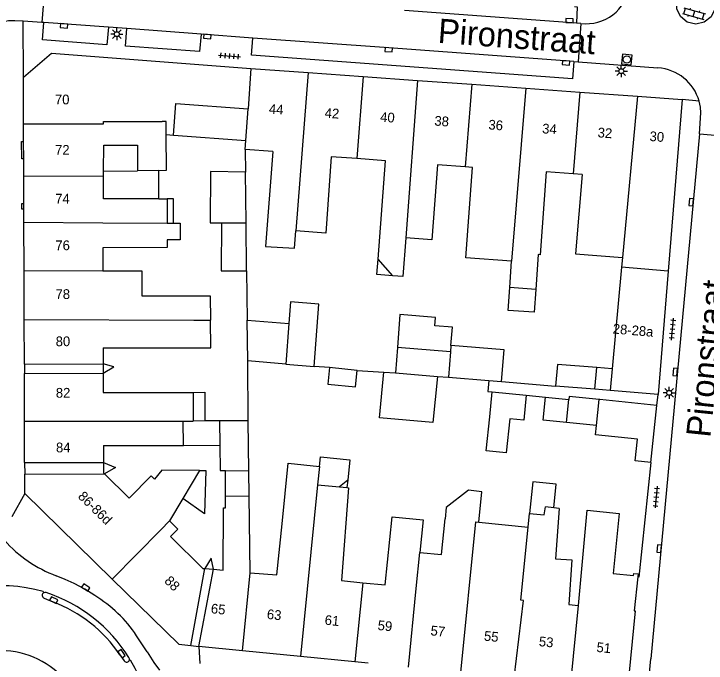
# Model space of a CAD drawing. Extents: x 132998 to 136004, y 396998 to 398512.
# Drawn here: x 133258 to 133329, y 397262.2 to 397328.9 of the extents above; entities that cross this region are included whole.
import ezdxf

# ---------------------------------------------------------------- set-up
doc = ezdxf.new("R2010")
doc.units = 0
for name, color, linetype in [('gg-afsc-erfafscheiding', 7, 'Continuous'), ('gg-afsc-muur', 7, 'Continuous'), ('gg-anno-huisnummerreeks BGT', 7, 'Continuous'), ('gg-anno-openbare ruimte label', 7, 'Continuous'), ('gg-bbg-bijgebouw', 7, 'Continuous'), ('gg-bbg-gedigitaliseerde bebouwing', 7, 'Continuous'), ('gg-bbg-gedigitaliseerde bebouwing onder overbouw', 7, 'Continuous'), ('gg-bbg-gedigitaliseerde bijgebouw', 7, 'Continuous'), ('gg-bbg-gedigitaliseerde overbouw', 7, 'Continuous'), ('gg-bbg-hoofdgebouw', 7, 'Continuous'), ('gg-bbg-luifel en loopbrug', 7, 'Continuous'), ('gg-bbg-pand overbouw', 7, 'Continuous'), ('gg-bbg-tussenscheiding', 7, 'Continuous'), ('gg-bbg-tussenscheiding niveau 01', 7, 'Continuous'), ('gg-knt-verharding', 7, 'Continuous'), ('gg-knt-verharding nz', 7, 'Continuous'), ('gt-grn-weggrens', 7, 'Continuous'), ('gt-symb-klinker verharding', 7, 'Continuous'), ('gt-symb-kolk', 7, 'Continuous'), ('gt-symb-lichtmast', 7, 'Continuous'), ('gt-symb-rioolschacht', 7, 'Continuous'), ('gt-symb-tegel verharding', 7, 'Continuous')]:
    doc.layers.add(name, color=color, linetype=linetype)

# ---------------------------------------------------------------- blocks, each defined once
blk = doc.blocks.new('gt0-LMAST')
at = {"layer": 'gt-symb-lichtmast'}
for p, q in [((-0.182, 0.173), (-0.447, 0.438)), ((-0.005, 0.246), (-0.005, 0.621)), ((0.172, 0.173), (0.437, 0.438)), ((-0.255, -0.004), (-0.63, -0.004)), ((-0.182, -0.181), (-0.447, -0.446)), ((-0.005, -0.254), (-0.005, -0.629)), ((0.437, -0.446), (0.172, -0.181)), ((0.245, -0.004), (0.62, -0.004))]:
    blk.add_line(p, q, dxfattribs=at)
blk.add_circle((-0.005, -0.004), 0.25, dxfattribs=at)
blk = doc.blocks.new('gt0-TEG1')
at = {"layer": 'gt-symb-tegel verharding'}
for p, q in [((-1.125, 0), (1.125, 0)), ((-0.9, -0.25), (-0.9, 0.25)), ((-0.45, -0.25), (-0.45, 0.25)), ((0, -0.25), (0, 0.25)), ((0.45, -0.25), (0.45, 0.25)), ((0.9, -0.25), (0.9, 0.25))]:
    blk.add_line(p, q, dxfattribs=at)
blk = doc.blocks.new('gt0-KOLK')
at = {"layer": 'gt-symb-kolk'}
blk.add_lwpolyline([(0, 0), (0.375, 0), (0.375, 0.4), (-0.375, 0.4), (-0.375, 0), (0, 0)], dxfattribs=at)
blk = doc.blocks.new('gt0-KL1')
at = {"layer": 'gt-symb-klinker verharding'}
for p, q in [((-1.15, 0.3), (1.15, 0.3)), ((-1, -0.3), (-1, 0.3)), ((-0.5, 0.3), (-0.5, 0.45)), ((0, -0.3), (0, 0.3)), ((0.5, 0.3), (0.5, 0.45)), ((1, -0.3), (1, 0.3)), ((-1.15, -0.3), (1.15, -0.3)), ((-0.5, -0.45), (-0.5, -0.3)), ((0.5, -0.45), (0.5, -0.3))]:
    blk.add_line(p, q, dxfattribs=at)
blk = doc.blocks.new('gt0-RS')
at = {"layer": 'gt-symb-rioolschacht'}
blk.add_lwpolyline([(-0.5, -0.5), (0.5, -0.5), (0.5, 0.5), (-0.5, 0.5)], close=True, dxfattribs=at)
blk.add_circle((0, 0), 0.375, dxfattribs=at)

msp = doc.modelspace()

# ---------------------------------------------------------------- linework, layer by layer
at = {"layer": 'gg-afsc-erfafscheiding'}
for p, q in [((133281.716, 397314.927), (133281.744, 397312.592)), ((133281.867, 397302.479), (133281.928, 397297.407)), ((133282.022, 397287.07), (133281.979, 397293.223)), ((133290.351, 397292.54), (133288.779, 397292.667)), ((133293.205, 397292.254), (133295.95, 397292.084)), ((133308.017, 397291.099), (133313.558, 397290.647)), ((133310.545, 397289.692), (133312.532, 397289.493))]:
    msp.add_line(p, q, dxfattribs=at)
for points in [[(133267.161, 397291.973), (133268.244, 397292.6), (133267.158, 397292.922)], [(133306.723, 397291.204), (133306.611, 397290.086), (133307.05, 397290.042)], [(133267.189, 397282.811), (133268.431, 397282.298), (133267.289, 397281.617)], [(133278.471, 397271.846), (133278.234, 397272.986), (133277.594, 397271.92)]]:
    msp.add_lwpolyline(points, dxfattribs=at)
at = {"layer": 'gg-afsc-muur'}
msp.add_lwpolyline([(133323.33, 397282.79), (133322.099, 397271.038), (133321.977, 397271.051)], dxfattribs=at)
at = {"layer": 'gg-bbg-bijgebouw'}
for p, q in [((133323.94, 397288.65), (133318.1, 397289.26)), ((133323.33, 397282.79), (133323.94, 397288.65)), ((133323.33, 397282.79), (133321.715, 397282.961))]:
    msp.add_line(p, q, dxfattribs=at)
at = {"layer": 'gg-bbg-gedigitaliseerde bebouwing'}
for p, q in [((133281.783, 397315.864), (133282.015, 397319.089)), ((133273.612, 397316.473), (133274.364, 397316.415)), ((133281.716, 397314.927), (133281.783, 397315.864)), ((133284.541, 397314.723), (133281.716, 397314.927)), ((133284.541, 397314.723), (133283.796, 397304.972)), ((133267.2, 397312.183), (133267.2, 397312.711)), ((133272.868, 397312.781), (133270.686, 397312.754)), ((133305.022, 397313.078), (133304.277, 397313.132)), ((133316.276, 397312.354), (133315.35, 397312.421)), ((133272.868, 397309.867), (133273.709, 397309.87)), ((133273.709, 397309.87), (133273.717, 397307.37)), ((133273.717, 397307.37), (133274.368, 397307.369)), ((133267.122, 397304.85), (133267.129, 397302.489)), ((133296.845, 397301.952), (133295.364, 397303.663)), ((133308.854, 397300.767), (133309.033, 397303.453)), ((133320.401, 397303.826), (133320.31, 397302.841)), ((133320.31, 397302.841), (133319.342, 397292.407)), ((133311.522, 397300.573), (133308.854, 397300.767)), ((133267.153, 397294.568), (133267.158, 397292.922)), ((133319.342, 397292.407), (133319.137, 397290.192)), ((133267.161, 397291.973), (133267.167, 397289.968)), ((133267.167, 397289.968), (133276.398, 397289.996)), ((133276.398, 397289.996), (133276.392, 397287.053)), ((133275.369, 397287.052), (133276.392, 397287.053)), ((133275.377, 397284.55), (133275.369, 397287.052)), ((133267.184, 397284.525), (133275.377, 397284.55)), ((133267.184, 397284.525), (133267.189, 397282.811)), ((133291.385, 397280.293), (133292.155, 397280.216)), ((133279.693, 397279.345), (133282.127, 397279.379)), ((133282.234, 397271.469), (133282.127, 397279.379)), ((133275.334, 397279.099), (133273.957, 397276.792)), ((133315.902, 397268.13), (133316.798, 397277.914)), ((133310.751, 397276.173), (133310.89, 397277.562)), ((133305.682, 397276.679), (133310.751, 397276.173)), ((133277.391, 397271.926), (133277.594, 397271.92)), ((133278.471, 397271.846), (133279.472, 397271.745))]:
    msp.add_line(p, q, dxfattribs=at)
for points in [[(133274.364, 397316.415), (133274.612, 397319.656), (133282.015, 397319.089)], [(133272.868, 397312.781), (133273.633, 397312.79), (133273.612, 397316.473)], [(133267.2, 397312.711), (133267.22, 397315.385), (133270.686, 397315.385), (133270.686, 397312.754)], [(133293.162, 397313.99), (133290.553, 397314.179), (133289.986, 397306.343), (133286.926, 397306.564)], [(133295.364, 397303.663), (133296.096, 397313.778), (133293.162, 397313.99)], [(133304.277, 397313.132), (133301.431, 397313.338), (133300.876, 397305.658), (133298.18, 397305.853)], [(133309.033, 397303.453), (133304.35, 397303.791), (133305.022, 397313.078)], [(133272.868, 397309.867), (133267.2, 397309.867), (133267.2, 397312.183)], [(133315.35, 397312.421), (133312.58, 397312.621), (133311.966, 397304.123)], [(133316.276, 397312.354), (133315.61, 397304.219), (133320.401, 397303.826)], [(133274.368, 397307.369), (133275.056, 397307.367), (133275.061, 397305.642), (133273.722, 397305.638), (133273.724, 397304.87), (133267.122, 397304.85)], [(133283.796, 397304.972), (133286.792, 397304.806), (133286.926, 397306.564)], [(133298.18, 397305.853), (133297.878, 397301.877), (133296.845, 397301.952)], [(133311.966, 397304.123), (133311.78, 397304.138), (133311.522, 397300.573)], [(133267.129, 397302.489), (133271.129, 397302.489), (133271.129, 397299.906)], [(133271.129, 397299.906), (133278.134, 397299.892), (133278.164, 397297.42)], [(133267.153, 397294.568), (133278.195, 397294.565), (133278.164, 397297.42)], [(133285.503, 397276.511), (133286.125, 397282.711), (133289.334, 397282.39)], [(133267.289, 397281.617), (133269.833, 397279.123), (133272.075, 397281.411), (133272.418, 397281.075)], [(133277.048, 397281.972), (133273.163, 397281.992), (133272.418, 397281.075)], [(133292.155, 397280.216), (133292.332, 397280.198), (133291.614, 397270.676), (133293.784, 397270.459)], [(133279.472, 397271.745), (133279.484, 397278.149), (133279.691, 397278.152), (133279.693, 397279.345)], [(133305.682, 397276.679), (133306.001, 397279.799), (133304.629, 397279.943), (133302.34, 397278.182), (133302.224, 397277.025)], [(133310.89, 397277.562), (133312.371, 397277.414), (133312.504, 397278.229)], [(133313.935, 397278.075), (133313.552, 397272.918), (133315.237, 397272.793), (133314.898, 397268.231), (133315.902, 397268.13)], [(133293.784, 397270.459), (133296.089, 397270.228), (133296.79, 397277.228), (133299.97, 397276.91), (133299.635, 397273.566)], [(133273.957, 397276.792), (133274.809, 397275.957), (133274.059, 397275.192), (133277.391, 397271.926)], [(133282.234, 397271.469), (133284.977, 397271.262), (133285.503, 397276.511)], [(133299.635, 397273.566), (133301.856, 397273.344), (133302.224, 397277.025)]]:
    msp.add_lwpolyline(points, dxfattribs=at)
at = {"layer": 'gg-bbg-gedigitaliseerde bebouwing onder overbouw'}
for p, q in [((133259.07, 397292.88), (133267.158, 397292.922)), ((133259.073, 397291.931), (133267.161, 397291.973)), ((133259.1, 397282.784), (133267.189, 397282.811)), ((133259.104, 397281.59), (133267.289, 397281.617)), ((133276.132, 397264.008), (133277.594, 397271.92)), ((133276.98, 397263.923), (133278.471, 397271.846))]:
    msp.add_line(p, q, dxfattribs=at)
at = {"layer": 'gg-bbg-gedigitaliseerde bijgebouw'}
for p, q in [((133281.807, 397307.389), (133281.744, 397312.592)), ((133281.867, 397302.479), (133281.807, 397307.389)), ((133281.928, 397297.407), (133286.201, 397297.073)), ((133281.979, 397293.223), (133281.928, 397297.407)), ((133297.325, 397294.59), (133297.127, 397291.988)), ((133302.762, 397294.144), (133297.325, 397294.59)), ((133302.818, 397294.82), (133302.762, 397294.144)), ((133285.882, 397292.904), (133281.979, 397293.223)), ((133285.882, 397292.904), (133288.779, 397292.667)), ((133290.351, 397292.54), (133290.182, 397290.853)), ((133293.205, 397292.254), (133290.351, 397292.54)), ((133295.95, 397292.084), (133297.127, 397291.988)), ((133317.591, 397290.318), (133317.772, 397292.535)), ((133301.443, 397291.635), (133302.571, 397291.543)), ((133302.571, 397291.543), (133306.723, 397291.204)), ((133306.723, 397291.204), (133308.017, 397291.099)), ((133317.591, 397290.318), (133313.558, 397290.647)), ((133306.794, 397287.482), (133307.05, 397290.042)), ((133307.05, 397290.042), (133310.545, 397289.692)), ((133314.661, 397286.893), (133314.898, 397289.256)), ((133318.1, 397289.26), (133318.026, 397289.267)), ((133282.022, 397287.07), (133279.079, 397287.061)), ((133279.079, 397287.061), (133279.113, 397284.561)), ((133282.092, 397281.946), (133282.022, 397287.07)), ((133317.756, 397286.583), (133314.661, 397286.893)), ((133279.698, 397281.958), (133282.092, 397281.946)), ((133292.232, 397280.986), (133291.385, 397280.293))]:
    msp.add_line(p, q, dxfattribs=at)
for points in [[(133281.744, 397312.592), (133278.157, 397312.68), (133278.116, 397307.395), (133279.306, 397307.405)], [(133279.306, 397307.405), (133279.258, 397302.481), (133281.867, 397302.479)], [(133288.779, 397292.667), (133289.266, 397299.04), (133286.37, 397299.277), (133286.201, 397297.073)], [(133308.017, 397291.099), (133308.284, 397294.372), (133302.818, 397294.82)], [(133317.772, 397292.535), (133313.739, 397292.864), (133313.558, 397290.647)], [(133290.182, 397290.853), (133293.035, 397290.567), (133293.205, 397292.254)], [(133301.443, 397291.635), (133300.969, 397286.899), (133295.479, 397287.382), (133295.95, 397292.084)], [(133310.545, 397289.692), (133310.288, 397287.131), (133308.85, 397287.275)], [(133318.026, 397289.267), (133314.93, 397289.578), (133314.898, 397289.256)], [(133308.85, 397287.275), (133308.489, 397283.788), (133306.433, 397283.995), (133306.794, 397287.482)], [(133321.715, 397282.961), (133321.948, 397285.199), (133317.662, 397285.645), (133317.756, 397286.583)], [(133279.113, 397284.561), (133279.149, 397281.961), (133279.698, 397281.958)], [(133289.334, 397282.39), (133289.433, 397283.378), (133292.442, 397283.076), (133292.232, 397280.986)], [(133277.048, 397281.972), (133277.697, 397281.968), (133277.562, 397277.53), (133275.334, 397279.099)]]:
    msp.add_lwpolyline(points, dxfattribs=at)
at = {"layer": 'gg-bbg-gedigitaliseerde overbouw'}
msp.add_line((133267.158, 397292.922), (133267.161, 397291.973), dxfattribs=at)
msp.add_lwpolyline([(133267.189, 397282.811), (133267.192, 397281.712), (133267.289, 397281.617)], dxfattribs=at)
at = {"layer": 'gg-bbg-hoofdgebouw'}
for p, q in [((133258.98, 397322.37), (133261.844, 397324.822)), ((133261.844, 397324.822), (133282.315, 397323.254)), ((133282.315, 397323.254), (133288.169, 397322.833)), ((133288.169, 397322.833), (133293.821, 397322.426)), ((133258.995, 397317.547), (133258.98, 397322.37)), ((133293.821, 397322.426), (133299.408, 397322.024)), ((133299.408, 397322.024), (133304.948, 397321.625)), ((133304.948, 397321.625), (133310.495, 397321.226)), ((133310.495, 397321.226), (133316.042, 397320.826)), ((133316.042, 397320.826), (133321.939, 397320.402)), ((133321.939, 397320.402), (133326.55, 397320.07)), ((133326.55, 397320.07), (133325.107, 397302.447)), ((133259, 397315.759), (133258.995, 397317.547)), ((133259.006, 397313.955), (133259, 397315.759)), ((133259.011, 397312.158), (133259.006, 397313.955)), ((133259.019, 397309.4), (133259.011, 397312.158)), ((133259.021, 397308.8), (133259.019, 397309.4)), ((133259.025, 397307.476), (133259.021, 397308.8)), ((133259.04, 397302.494), (133259.025, 397307.476)), ((133259.056, 397297.46), (133259.04, 397302.494)), ((133325.107, 397302.447), (133324.07, 397289.79)), ((133259.07, 397292.88), (133259.056, 397297.46)), ((133259.087, 397287.028), (133259.073, 397291.931)), ((133324.07, 397289.79), (133319.137, 397290.192)), ((133259.1, 397282.784), (133259.087, 397287.028)), ((133259.11, 397279.61), (133259.104, 397281.59)), ((133268.094, 397270.808), (133259.11, 397279.61)), ((133313.382, 397278.135), (133312.504, 397278.229)), ((133313.935, 397278.075), (133313.382, 397278.135)), ((133281.434, 397263.477), (133276.98, 397263.923)), ((133287.38, 397262.881), (133281.434, 397263.477)), ((133292.969, 397262.321), (133287.38, 397262.881)), ((133294.338, 397262.184), (133292.969, 397262.321))]:
    msp.add_line(p, q, dxfattribs=at)
for points in [[(133316.798, 397277.914), (133320.09, 397277.569), (133319.458, 397271.397), (133321.555, 397271.193), (133321.573, 397271.409), (133322.012, 397271.373), (133321.977, 397271.051)], [(133268.094, 397270.808), (133274.91, 397264.13), (133276.132, 397264.008)], [(133321.977, 397271.051), (133321.602, 397267.585), (133321.709, 397267.57), (133320.93, 397259.52)]]:
    msp.add_lwpolyline(points, dxfattribs=at)
at = {"layer": 'gg-bbg-luifel en loopbrug'}
for p, q in [((133274.364, 397316.415), (133281.783, 397315.864)), ((133267.2, 397312.711), (133270.686, 397312.754)), ((133272.868, 397309.867), (133272.868, 397312.781)), ((133319.342, 397292.407), (133317.772, 397292.535)), ((133319.137, 397290.192), (133317.591, 397290.318)), ((133312.532, 397289.493), (133314.898, 397289.256)), ((133277.582, 397287.057), (133276.392, 397287.053)), ((133279.079, 397287.061), (133277.582, 397287.057)), ((133275.377, 397284.55), (133279.113, 397284.561)), ((133279.693, 397279.345), (133279.698, 397281.958)), ((133282.127, 397279.379), (133282.092, 397281.946)), ((133292.232, 397280.986), (133292.155, 397280.216))]:
    msp.add_line(p, q, dxfattribs=at)
for points in [[(133274.368, 397307.369), (133274.36, 397309.872), (133273.709, 397309.87)], [(133296.845, 397301.952), (133295.236, 397302.083), (133295.364, 397303.663)], [(133311.522, 397300.573), (133311.352, 397298.218), (133308.697, 397298.41), (133308.854, 397300.767)], [(133302.818, 397294.82), (133302.971, 397296.692), (133301.168, 397296.84), (133301.237, 397297.685), (133297.583, 397297.985), (133297.325, 397294.59)], [(133276.398, 397289.996), (133277.588, 397290), (133277.582, 397287.057)], [(133314.661, 397286.893), (133312.293, 397287.13), (133312.532, 397289.493)], [(133313.382, 397278.135), (133313.626, 397280.579), (133311.216, 397280.82), (133310.89, 397277.562)]]:
    msp.add_lwpolyline(points, dxfattribs=at)
at = {"layer": 'gg-bbg-pand overbouw'}
for p, q in [((133259.07, 397292.88), (133259.073, 397291.931)), ((133259.1, 397282.784), (133259.104, 397281.59)), ((133276.132, 397264.008), (133276.98, 397263.923))]:
    msp.add_line(p, q, dxfattribs=at)
at = {"layer": 'gg-bbg-tussenscheiding'}
for p, q in [((133282.315, 397323.254), (133282.015, 397319.089)), ((133288.169, 397322.833), (133286.926, 397306.564)), ((133293.821, 397322.426), (133293.162, 397313.99)), ((133299.408, 397322.024), (133298.18, 397305.853)), ((133304.948, 397321.625), (133304.277, 397313.132)), ((133310.495, 397321.226), (133309.033, 397303.453)), ((133316.042, 397320.826), (133315.35, 397312.421)), ((133321.939, 397320.402), (133320.401, 397303.826)), ((133267.2, 397312.183), (133259.011, 397312.158)), ((133279.306, 397307.405), (133281.807, 397307.389)), ((133325.107, 397302.447), (133320.31, 397302.841)), ((133259.04, 397302.494), (133267.129, 397302.489)), ((133286.201, 397297.073), (133285.882, 397292.904)), ((133302.762, 397294.144), (133302.571, 397291.543)), ((133297.127, 397291.988), (133301.443, 397291.635)), ((133317.756, 397286.583), (133318.026, 397289.267)), ((133259.087, 397287.028), (133275.369, 397287.052)), ((133289.334, 397282.39), (133289.146, 397280.517)), ((133277.048, 397281.972), (133275.334, 397279.099)), ((133289.146, 397280.517), (133287.38, 397262.881)), ((133289.146, 397280.517), (133291.385, 397280.293)), ((133281.434, 397263.477), (133282.234, 397271.469)), ((133293.784, 397270.459), (133292.969, 397262.321)), ((133315.096, 397260.104), (133315.902, 397268.13))]:
    msp.add_line(p, q, dxfattribs=at)
for points in [[(133258.995, 397317.547), (133267.2, 397317.559), (133267.199, 397317.796), (133273.209, 397317.811)], [(133273.612, 397316.473), (133273.612, 397317.811), (133273.209, 397317.811)], [(133259.025, 397307.476), (133267.114, 397307.383), (133273.717, 397307.37)], [(133259.056, 397297.46), (133276.452, 397297.42), (133278.164, 397297.42)], [(133273.957, 397276.792), (133273.06, 397275.876), (133268.094, 397270.808)], [(133303.834, 397261.233), (133305.384, 397276.709), (133305.682, 397276.679)], [(133309.321, 397260.683), (133310.274, 397268.635), (133310, 397268.662), (133310.751, 397276.173)], [(133298.455, 397261.771), (133299.265, 397269.864), (133299.635, 397273.566)]]:
    msp.add_lwpolyline(points, dxfattribs=at)
at = {"layer": 'gg-bbg-tussenscheiding niveau 01'}
msp.add_line((133277.594, 397271.92), (133278.471, 397271.846), dxfattribs=at)
at = {"layer": 'gg-knt-verharding'}
for p, q in [((133261.157, 397331.958), (133260.864, 397327.975)), ((133258.938, 397328.095), (133258.1, 397328.147)), ((133260.864, 397327.975), (133258.938, 397328.095)), ((133261.076, 397327.962), (133260.864, 397327.975)), ((133316.132, 397327.869), (133315.69, 397327.889)), ((133316.132, 397327.869), (133315.876, 397323.929)), ((133269.568, 397327.357), (133267.714, 397327.496)), ((133282.487, 397326.372), (133277.201, 397326.78)), ((133315.422, 397323.956), (133315.876, 397323.929)), ((133315.876, 397323.929), (133324.052, 397323.307)), ((133328.307, 397316.534), (133323.336, 397262.658)), ((133328.307, 397316.534), (133334.087, 397316.082)), ((133261.097, 397268.874), (133261.997, 397268.494)), ((133271.678, 397263.367), (133270.584, 397265.019)), ((133268.877, 397263.055), (133269.318, 397262.432)), ((133323.003, 397259.31), (133323.336, 397262.658))]:
    msp.add_line(p, q, dxfattribs=at)
for points in [[(133325.99, 397329.375), (133325.995, 397330.265), (133326.385, 397331.066), (133327.083, 397331.62), (133328.006, 397331.83), (133328.861, 397331.599), (133329.546, 397331.03), (133329.917, 397330.22), (133329.901, 397329.33), (133329.502, 397328.534), (133328.798, 397327.988), (133327.928, 397327.801), (133327.062, 397328.008), (133326.37, 397328.57), (133325.99, 397329.375)], [(133315.478, 397329.599), (133315.784, 397329.576), (133315.69, 397327.889)], [(133267.714, 397327.496), (133267.544, 397325.683), (133260.947, 397326.184), (133261.076, 397327.962)], [(133277.201, 397326.78), (133277.044, 397324.984), (133269.454, 397325.542), (133269.568, 397327.357)], [(133315.422, 397323.956), (133315.279, 397322.171), (133282.354, 397324.606), (133282.487, 397326.372)], [(133328.307, 397316.534), (133328.461, 397318.678), (133328.41, 397319.289), (133328.28, 397319.889)], [(133259.006, 397313.955), (133258.796, 397313.954), (133258.791, 397315.758), (133259, 397315.759)], [(133259.021, 397308.8), (133258.811, 397308.799), (133258.809, 397309.399), (133259.019, 397309.4)], [(133266.288, 397269.127), (133265.259, 397269.794), (133264.165, 397270.384), (133263.267, 397270.798), (133262.335, 397271.169)], [(133271.678, 397263.367), (133272.345, 397262.276), (133272.935, 397261.465)]]:
    msp.add_lwpolyline(points, dxfattribs=at)
for centre, radius, start, end in [((133316.675, 397332.379), 4.543, 263.1331, 351.41443), ((133257.923, 397324.264), 3.887, 87.39318, 162.20124), ((133323.736, 397318.592), 4.725, 15.92774, 86.16672), ((133267.042, 397283.713), 13.398, 221.62712, 249.43283), ((133261.198, 397269.156), 0.3, 115.73279, 250.28188), ((133261.195, 397269.202), 0.258, 65.90849, 119.52067), ((133256.405, 397254.453), 15.764, 31.83681, 71.90892), ((133259.291, 397257.509), 13.562, 33.62291, 58.94011), ((133256.797, 397254.845), 14.606, 34.20018, 69.14339), ((133256.545, 397254.524), 8.973, 48.38179, 148.46513), ((133269.563, 397262.599), 0.297, 214.34224, 345.8699), ((133269.579, 397262.593), 0.28, 346.42305, 38.83587)]:
    msp.add_arc(centre, radius, start, end, dxfattribs=at)
at = {"layer": 'gg-knt-verharding nz'}
for p, q in [((133315.69, 397327.889), (133298.069, 397329.206)), ((133267.714, 397327.496), (133261.076, 397327.962)), ((133277.201, 397326.78), (133269.568, 397327.357)), ((133261.068, 397269.426), (133260.992, 397269.55)), ((133269.851, 397262.527), (133269.964, 397262.519))]:
    msp.add_line(p, q, dxfattribs=at)
msp.add_lwpolyline([(133315.422, 397323.956), (133296.455, 397325.375), (133282.487, 397326.372)], dxfattribs=at)
for centre, radius, start, end in [((133256.67, 397254.188), 15.958, 74.2853, 124.56849), ((133256.646, 397254.501), 15.546, 333.69945, 31.04877)]:
    msp.add_arc(centre, radius, start, end, dxfattribs=at)
at = {"layer": 'gt-grn-weggrens'}
for p, q in [((133258.98, 397322.37), (133258.938, 397328.095)), ((133328.28, 397319.889), (133326.55, 397320.07)), ((133323.94, 397288.65), (133324.07, 397289.79)), ((133259.11, 397279.61), (133257.774, 397277.221)), ((133276.98, 397263.923), (133277.057, 397262.15))]:
    msp.add_line(p, q, dxfattribs=at)

# ---------------------------------------------------------------- block references
at = {"layer": 'gt-symb-klinker verharding', "rotation": -15.843082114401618}
msp.add_blockref('gt0-KL1', (133327.745, 397328.868), dxfattribs=at)
at = {"layer": 'gt-symb-kolk'}
for p, rotation in [((133314.973, 397327.95), -2.865265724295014), ((133263.149, 397327.826), 175.8694613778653), ((133277.85, 397326.732), 175.58371655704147), ((133296.454, 397325.375), 175.6979888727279), ((133314.64, 397324.016), 175.58371655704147), ((133327.655, 397309.503), 84.66555996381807), ((133326.027, 397292.075), 84.83669318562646), ((133324.386, 397273.933), 84.66555996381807), ((133265.259, 397269.794), -32.91560540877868), ((133261.997, 397268.494), -26.89707137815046), ((133268.877, 397263.055), -54.70717046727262)]:
    msp.add_blockref('gt0-KOLK', p, dxfattribs=dict(at, rotation=rotation))
at = {"layer": 'gt-symb-lichtmast'}
for p in [(133268.556, 397326.77), (133320.294, 397322.97), (133325.211, 397289.95)]:
    msp.add_blockref('gt0-LMAST', p, dxfattribs=at)
at = {"layer": 'gt-symb-rioolschacht', "rotation": 84.26090150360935}
msp.add_blockref('gt0-RS', (133320.863, 397324.175), dxfattribs=at)
at = {"layer": 'gt-symb-tegel verharding'}
for p, rotation in [((133280.118, 397324.533), -4.3020111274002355), ((133325.541, 397296.476), 84.7225939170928), ((133323.88, 397279.246), -95.33444003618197)]:
    msp.add_blockref('gt0-TEG1', p, dxfattribs=dict(at, rotation=rotation))

# ---------------------------------------------------------------- texts
at = {"layer": 'gg-anno-huisnummerreeks BGT'}
for s, rotation, p in [('70', 0.2, (133262.211, 397319.559)), ('44', 355.9, (133284.125, 397318.612)), ('42', 355.9, (133289.846, 397318.2)), ('40', 355.9, (133295.534, 397317.791)), ('38', 355.9, (133301.097, 397317.391)), ('36', 355.9, (133306.641, 397316.992)), ('34', 355.9, (133312.151, 397316.595)), ('32', 355.9, (133317.842, 397316.185)), ('30', 355.9, (133323.164, 397315.802)), ('72', 0.2, (133262.227, 397314.383)), ('74', 0.2, (133262.242, 397309.38)), ('76', 0.2, (133262.256, 397304.586)), ('78', 0.2, (133262.272, 397299.578)), ('28-28a', 355.3, (133319.39, 397296.043)), ('80', 0.2, (133262.287, 397294.734)), ('82', 0.2, (133262.303, 397289.448)), ('84', 0.2, (133262.319, 397283.837)), ('86-86d', 315.6, (133264.497, 397279.231)), ('88', 315.6, (133273.358, 397270.551)), ('65', 354.3, (133278.166, 397267.322)), ('63', 354.3, (133283.909, 397266.746)), ('61', 354.3, (133289.839, 397266.152)), ('59', 354.3, (133295.27, 397265.608)), ('57', 354.3, (133300.697, 397265.064)), ('55', 354.3, (133306.172, 397264.516)), ('53', 354.3, (133311.803, 397263.952)), ('51', 354.3, (133317.714, 397263.36))]:
    msp.add_text(s, height=1, rotation=rotation, dxfattribs=at).set_placement(p)
at = {"layer": 'gg-anno-openbare ruimte label'}
for rotation, p in [(355.8, (133301.425, 397325.884)), (84.1, (133329.423, 397285.299))]:
    msp.add_text('Pironstraat', height=2.5, rotation=rotation, dxfattribs=at).set_placement(p)

doc.saveas('drawing.dxf')
